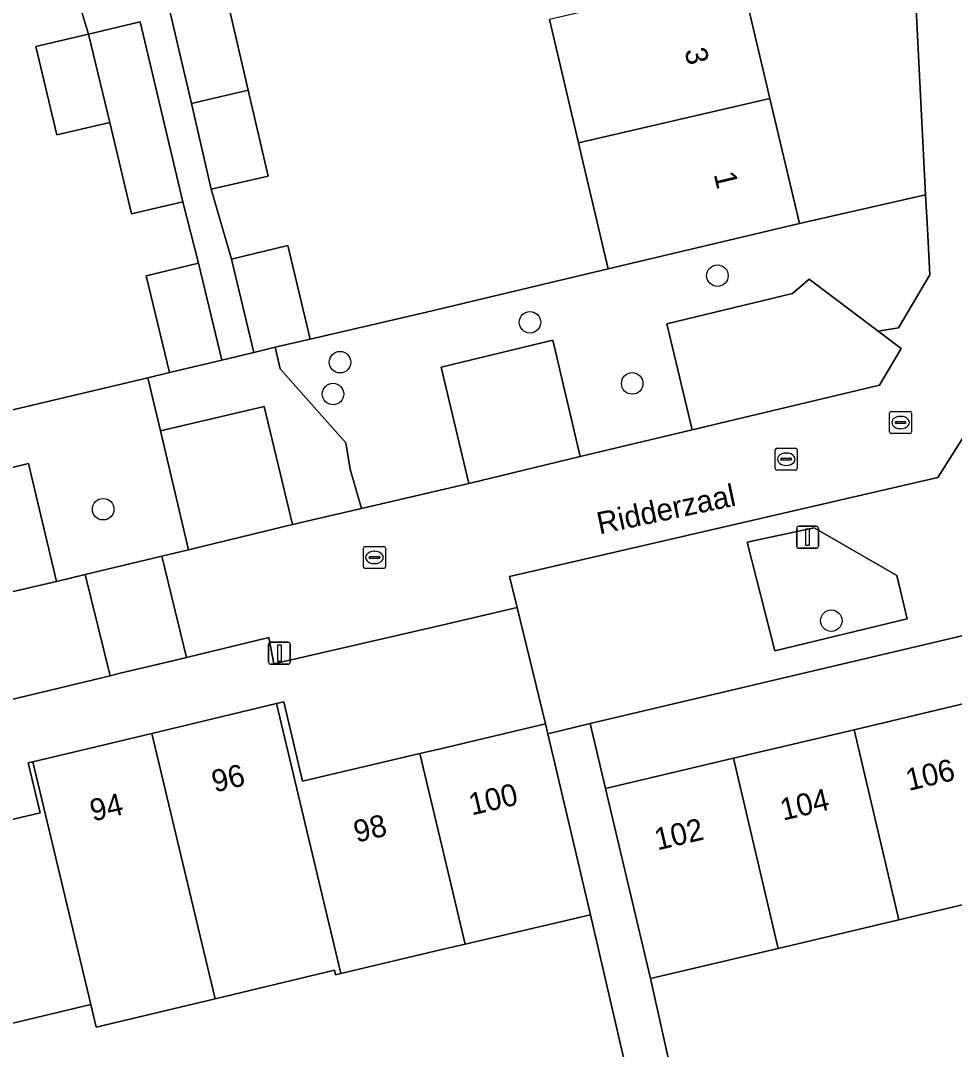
# Model space of a CAD drawing. Extents: x 158031 to 159244, y 380104 to 381214.
# Drawn here: x 158480.87 to 158523.29, y 381003.85 to 381050.57 of the extents above; entities that cross this region are included whole.
import ezdxf

# ---------------------------------------------------------------- set-up
doc = ezdxf.new("R2010")
doc.units = 0
for name, color, linetype in [('IMGEO_Boom', 7, 'Continuous'), ('IMGEO_Erf', 7, 'Continuous'), ('IMGEO_Groenvoorziening', 7, 'Continuous'), ('IMGEO_Haag', 7, 'Continuous'), ('IMGEO_Kolk', 7, 'Continuous'), ('IMGEO_Lichtmast', 7, 'Continuous'), ('IMGEO_Openbare_ruimte_label', 7, 'Continuous'), ('IMGEO_Pand', 7, 'Continuous'), ('IMGEO_Pand_nummerreeks', 7, 'Continuous'), ('IMGEO_Parkeervlak_open', 7, 'Continuous'), ('IMGEO_Rijbaan_lokaal_open', 7, 'Continuous'), ('IMGEO_Rioolput', 7, 'Continuous'), ('IMGEO_Voetpad_open', 7, 'Continuous')]:
    doc.layers.add(name, color=color, linetype=linetype)

msp = doc.modelspace()

# ---------------------------------------------------------------- linework, layer by layer
at = {"layer": 'IMGEO_Boom'}
for centre in [(158512.525, 381038.988), (158504.009, 381036.87), (158495.38, 381035.058), (158508.655, 381034.093), (158495.06, 381033.61), (158484.619, 381028.38), (158517.698, 381023.32)]:
    msp.add_circle(centre, 0.489, dxfattribs=at)
at = {"layer": 'IMGEO_Erf'}
for points in [[(158469.024, 381053.9), (158470.351, 381048.338), (158467.577, 381047.676), (158468.886, 381042.192), (158473.75, 381043.352), (158473.788, 381043.193), (158477.247, 381044.018), (158478.528, 381038.646), (158475.069, 381037.821), (158470.206, 381036.661), (158470.448, 381035.648), (158471.609, 381030.784), (158486.65, 381034.351), (158487.626, 381034.582), (158486.575, 381038.986), (158488.953, 381039.554), (158488.234, 381042.343), (158485.908, 381041.791), (158484.917, 381045.942), (158482.511, 381045.379), (158481.56, 381049.39), (158483.958, 381049.959), (158483.451, 381051.621)], [(158513.878, 381051.395), (158514.909, 381047.034), (158516.253, 381041.354), (158521.984, 381042.662), (158521.4, 381054.113)], [(158490.187, 381051.794), (158491.204, 381047.413), (158492.11, 381043.508), (158489.533, 381042.91), (158490.455, 381039.739), (158493.01, 381040.349), (158494.021, 381036.11), (158499.308, 381037.334), (158500, 381037.494), (158507.566, 381039.299), (158506.415, 381044.165), (158506.214, 381045.017), (158504.89, 381050.615)], [(158476.263, 381013.285), (158481.751, 381014.595), (158481.21, 381016.862), (158481.428, 381016.914), (158486.83, 381018.203), (158492.493, 381019.555), (158492.82, 381019.633), (158493.681, 381016.026), (158499, 381017.284), (158500, 381017.52), (158504.71, 381018.633), (158503.422, 381023.912), (158500, 381023.12), (158492.372, 381021.355), (158492.15, 381022.548), (158488.401, 381021.649), (158488.104, 381021.578), (158485.391, 381020.928), (158484.938, 381020.82), (158469.596, 381017.142)], [(158526.207, 381023.243), (158506.747, 381018.645), (158507.443, 381015.697), (158513.249, 381017.071), (158518.732, 381018.368), (158524.566, 381019.748)], [(158526.537, 381011.096), (158520.773, 381009.733), (158515.29, 381008.436), (158509.486, 381007.063), (158511.881, 380996.337)], [(158506.761, 381009.963), (158501.065, 381008.632), (158500, 381008.383), (158495.422, 381007.29), (158495.175, 381007.231), (158495.123, 381007.447), (158489.701, 381006.152), (158484.305, 381004.864), (158484.062, 381005.883), (158478.356, 381004.52), (158472.836, 381003.203), (158467.326, 381001.888), (158464.181, 381001.137)], [(158510.014, 380995.896), (158506.761, 381009.963)]]:
    msp.add_lwpolyline(points, dxfattribs=at)
at = {"layer": 'IMGEO_Groenvoorziening'}
for points in [[(158499.971, 381034.837), (158505.055, 381036.053), (158506.285, 381030.771), (158511.374, 381031.99), (158510.232, 381036.802), (158515.94, 381038.182), (158516.695, 381038.834), (158519.825, 381036.47), (158520.753, 381036.613), (158522.17, 381039.023), (158522.063, 381041.111), (158521.984, 381042.662), (158516.253, 381041.354), (158507.566, 381039.299), (158500, 381037.494), (158499.308, 381037.334), (158494.021, 381036.11), (158492.439, 381035.733), (158492.656, 381034.75), (158495.646, 381031.396), (158495.846, 381030.198), (158496.355, 381028.41), (158501.239, 381029.547)], [(158476.15, 381029.211), (158481.234, 381030.459), (158482.504, 381025.099), (158483.798, 381025.411), (158487.284, 381026.252), (158488.49, 381026.543), (158487.22, 381031.934), (158486.65, 381034.351), (158471.609, 381030.784), (158465.827, 381029.404), (158462.943, 381028.716), (158461.107, 381028.304), (158457.946, 381027.595), (158457.904, 381027.768), (158455.724, 381027.218), (158456.344, 381024.702), (158461.842, 381026.005), (158463.152, 381020.503), (158467.804, 381021.587), (158466.457, 381026.901), (158471.686, 381028.162), (158473.001, 381022.865), (158477.44, 381023.931)], [(158520.677, 381025.376), (158516.918, 381027.531), (158513.878, 381026.886), (158515.136, 381021.948), (158521.148, 381023.399)]]:
    msp.add_lwpolyline(points, close=True, dxfattribs=at)
at = {"layer": 'IMGEO_Haag'}
for points in [[(158521.984, 381042.662), (158516.253, 381041.354), (158507.566, 381039.299), (158500, 381037.494), (158499.308, 381037.334), (158494.021, 381036.11), (158492.439, 381035.733), (158492.656, 381034.75), (158495.646, 381031.396), (158495.846, 381030.198), (158496.355, 381028.41), (158501.239, 381029.547), (158499.971, 381034.837), (158505.055, 381036.053), (158506.285, 381030.771), (158511.374, 381031.99), (158510.232, 381036.802), (158515.94, 381038.182), (158516.695, 381038.834), (158519.825, 381036.47), (158520.753, 381036.613), (158522.17, 381039.023), (158522.063, 381041.111)], [(158476.15, 381029.211), (158481.234, 381030.459), (158482.504, 381025.099), (158483.798, 381025.411), (158487.284, 381026.252), (158488.49, 381026.543), (158487.22, 381031.934), (158486.65, 381034.351), (158471.609, 381030.784), (158465.827, 381029.404), (158462.943, 381028.716), (158461.107, 381028.304), (158457.946, 381027.595), (158457.904, 381027.768), (158455.724, 381027.218), (158456.344, 381024.702), (158461.842, 381026.005), (158463.152, 381020.503), (158467.804, 381021.587), (158466.457, 381026.901), (158471.686, 381028.162), (158473.001, 381022.865), (158477.44, 381023.931)]]:
    msp.add_lwpolyline(points, close=True, dxfattribs=at)
at = {"layer": 'IMGEO_Kolk'}
for p, q in [((158515.151, 381030.224), (158515.151, 381031.076)), ((158515.226, 381031.15), (158516.078, 381031.15)), ((158516.152, 381031.076), (158516.152, 381030.224)), ((158515.41, 381030.644), (158515.41, 381030.656)), ((158515.848, 381030.607), (158515.45, 381030.607)), ((158515.453, 381030.693), (158515.851, 381030.693)), ((158515.639, 381030.93), (158515.664, 381030.93)), ((158515.894, 381030.656), (158515.894, 381030.644)), ((158516.078, 381030.15), (158515.226, 381030.15)), ((158515.662, 381030.37), (158515.637, 381030.37)), ((158496.444, 381025.764), (158496.444, 381026.616)), ((158496.519, 381026.69), (158497.371, 381026.69)), ((158496.932, 381026.47), (158496.957, 381026.47)), ((158497.445, 381026.616), (158497.445, 381025.764)), ((158496.703, 381026.184), (158496.703, 381026.196)), ((158497.141, 381026.147), (158496.743, 381026.147)), ((158496.746, 381026.233), (158497.144, 381026.233)), ((158496.955, 381025.91), (158496.93, 381025.91)), ((158497.187, 381026.196), (158497.187, 381026.184)), ((158497.371, 381025.69), (158496.519, 381025.69))]:
    msp.add_line(p, q, dxfattribs=at)
for points in [[(158515.151, 381030.224), (158515.151, 381031.076)], [(158515.226, 381031.15), (158516.078, 381031.15)], [(158516.152, 381031.076), (158516.152, 381030.224)], [(158516.078, 381030.15), (158515.226, 381030.15)], [(158496.444, 381025.764), (158496.444, 381026.616)], [(158496.519, 381026.69), (158497.371, 381026.69)], [(158497.445, 381026.616), (158497.445, 381025.764)], [(158497.371, 381025.69), (158496.519, 381025.69)]]:
    msp.add_lwpolyline(points, dxfattribs=at)
for centre, radius, start, end in [((158515.228, 381031.074), 0.0765, 91.552, 178.448), ((158515.228, 381031.074), 0.0765, 91.552, 178.448), ((158516.076, 381031.074), 0.0765, 1.552, 88.448), ((158516.076, 381031.074), 0.0765, 1.552, 88.448), ((158515.45, 381030.653), 0.0403, 85.8775, 175.7526), ((158515.447, 381030.643), 0.0366, 178.938, 274.7102), ((158515.851, 381030.65), 0.043, 264.8664, 352.4533), ((158515.855, 381030.655), 0.0386, 1.7309, 96.639), ((158515.228, 381030.226), 0.0765, 181.552, 268.448), ((158515.228, 381030.226), 0.0765, 181.552, 268.448), ((158516.076, 381030.226), 0.0765, 271.552, 358.448), ((158516.076, 381030.226), 0.0765, 271.552, 358.448), ((158496.521, 381026.614), 0.0765, 91.552, 178.448), ((158496.521, 381026.614), 0.0765, 91.552, 178.448), ((158497.369, 381026.614), 0.0765, 1.552, 88.448), ((158497.369, 381026.614), 0.0765, 1.552, 88.448), ((158496.743, 381026.193), 0.0403, 85.8775, 175.7526), ((158496.74, 381026.183), 0.0366, 178.938, 274.7102), ((158497.144, 381026.19), 0.043, 264.8664, 352.4533), ((158497.148, 381026.195), 0.0386, 1.7309, 96.639), ((158496.521, 381025.766), 0.0765, 181.552, 268.448), ((158496.521, 381025.766), 0.0765, 181.552, 268.448), ((158497.369, 381025.766), 0.0765, 271.552, 358.448), ((158497.369, 381025.766), 0.0765, 271.552, 358.448)]:
    msp.add_arc(centre, radius, start, end, dxfattribs=at)
for centre, major_axis, ratio, start_param, end_param in [((158515.638, 381030.65), (-0.387, 0.002), 0.722429, 4.712389, 7.853982), ((158515.663, 381030.65), (-0.39, 0.002), 0.717154, 1.570796, 4.712389), ((158496.931, 381026.19), (-0.387, 0.002), 0.722429, 4.712389, 7.853982), ((158496.956, 381026.19), (-0.39, 0.002), 0.717154, 1.570796, 4.712389)]:
    msp.add_ellipse(centre, major_axis=major_axis, ratio=ratio, start_param=start_param, end_param=end_param, dxfattribs=at)
at = {"layer": 'IMGEO_Lichtmast'}
for p, q in [((158516.126, 381026.709), (158516.126, 381027.509)), ((158516.126, 381027.509), (158516.126, 381026.709)), ((158516.226, 381027.609), (158517.016, 381027.609)), ((158517.016, 381027.609), (158516.226, 381027.609)), ((158517.116, 381027.509), (158517.116, 381026.709)), ((158517.116, 381026.709), (158517.116, 381027.509)), ((158517.016, 381026.609), (158516.226, 381026.609)), ((158516.226, 381026.609), (158517.016, 381026.609)), ((158492.131, 381021.44), (158492.131, 381022.24)), ((158492.131, 381022.24), (158492.131, 381021.44)), ((158492.231, 381022.34), (158493.021, 381022.34)), ((158493.021, 381022.34), (158492.231, 381022.34)), ((158493.121, 381022.24), (158493.121, 381021.44)), ((158493.121, 381021.44), (158493.121, 381022.24)), ((158493.021, 381021.34), (158492.231, 381021.34)), ((158492.231, 381021.34), (158493.021, 381021.34))]:
    msp.add_line(p, q, dxfattribs=at)
for points in [[(158516.546, 381027.484), (158516.696, 381027.484), (158516.696, 381026.734), (158516.546, 381026.734), (158516.546, 381027.484)], [(158492.551, 381022.215), (158492.701, 381022.215), (158492.701, 381021.465), (158492.551, 381021.465), (158492.551, 381022.215)]]:
    msp.add_lwpolyline(points, dxfattribs=at)
for centre, start, end in [((158516.226, 381027.509), 90, 180), ((158516.226, 381027.509), 90, 180), ((158517.016, 381027.509), 0, 90), ((158517.016, 381027.509), 360, 90), ((158516.226, 381026.709), 180, 270), ((158516.226, 381026.709), 180, 270), ((158517.016, 381026.709), 270, 0), ((158517.016, 381026.709), 270, 0), ((158492.231, 381022.24), 90, 180), ((158492.231, 381022.24), 90, 180), ((158493.021, 381022.24), 0, 90), ((158493.021, 381022.24), 360, 90), ((158492.231, 381021.44), 180, 270), ((158492.231, 381021.44), 180, 270), ((158493.021, 381021.44), 270, 0), ((158493.021, 381021.44), 270, 0)]:
    msp.add_arc(centre, 0.1, start, end, dxfattribs=at)
at = {"layer": 'IMGEO_Pand'}
for points in [[(158513.59, 381052.613), (158508.446, 381051.432), (158504.89, 381050.615), (158506.214, 381045.017), (158514.909, 381047.034), (158513.878, 381051.395), (158513.647, 381052.371)], [(158488.627, 381046.81), (158491.204, 381047.413), (158490.187, 381051.794), (158487.609, 381051.196)], [(158483.958, 381049.959), (158484.917, 381045.942), (158485.908, 381041.791), (158488.234, 381042.343), (158486.297, 381050.513)], [(158483.958, 381049.959), (158481.56, 381049.39), (158482.511, 381045.379), (158484.917, 381045.942)], [(158488.627, 381046.81), (158489.533, 381042.91), (158492.11, 381043.508), (158491.204, 381047.413)], [(158506.214, 381045.017), (158506.415, 381044.165), (158507.566, 381039.299), (158516.253, 381041.354), (158514.909, 381047.034)], [(158492.439, 381035.733), (158494.021, 381036.11), (158493.01, 381040.349), (158490.455, 381039.739), (158491.467, 381035.501)], [(158490.004, 381035.15), (158488.953, 381039.554), (158486.575, 381038.986), (158487.626, 381034.582)], [(158486.83, 381018.203), (158488.938, 381009.372), (158489.701, 381006.152), (158495.123, 381007.447), (158495.175, 381007.231), (158495.422, 381007.29), (158492.493, 381019.555)], [(158501.065, 381008.632), (158500, 381013.094), (158499, 381017.284), (158493.681, 381016.026), (158492.82, 381019.633), (158492.493, 381019.555), (158495.422, 381007.29), (158500, 381008.383)], [(158520.773, 381009.733), (158526.537, 381011.096), (158526.263, 381012.332), (158524.846, 381018.564), (158524.566, 381019.748), (158518.732, 381018.368)], [(158501.065, 381008.632), (158506.761, 381009.963), (158504.815, 381018.188), (158504.71, 381018.633), (158500, 381017.52), (158499, 381017.284), (158500, 381013.094)], [(158513.249, 381017.071), (158515.29, 381008.436), (158520.773, 381009.733), (158518.732, 381018.368)], [(158486.83, 381018.203), (158481.428, 381016.914), (158484.062, 381005.883), (158484.305, 381004.864), (158489.701, 381006.152), (158488.938, 381009.372)], [(158513.249, 381017.071), (158507.443, 381015.697), (158509.486, 381007.063), (158515.29, 381008.436)], [(158478.356, 381004.52), (158484.062, 381005.883), (158481.428, 381016.914), (158481.21, 381016.862), (158481.751, 381014.595), (158476.263, 381013.285)]]:
    msp.add_lwpolyline(points, close=True, dxfattribs=at)
at = {"layer": 'IMGEO_Parkeervlak_open'}
for points in [[(158530.488, 381030.118), (158529.19, 381030.926), (158532.876, 381036.753), (158527.206, 381038.984), (158527.206, 381037.191), (158522.544, 381029.82), (158503.075, 381025.332), (158503.422, 381023.912), (158504.71, 381018.633), (158504.815, 381018.188), (158506.747, 381018.645), (158526.207, 381023.243)], [(158519.825, 381036.47), (158516.695, 381038.834), (158515.94, 381038.182), (158510.232, 381036.802), (158511.374, 381031.99), (158519.882, 381034.009), (158520.87, 381035.68)], [(158505.055, 381036.053), (158499.971, 381034.837), (158501.239, 381029.547), (158506.285, 381030.771)], [(158487.22, 381031.934), (158488.49, 381026.543), (158493.22, 381027.684), (158491.927, 381033.043)], [(158481.234, 381030.459), (158476.15, 381029.211), (158477.44, 381023.931), (158482.504, 381025.099)], [(158513.878, 381026.886), (158516.918, 381027.531), (158520.677, 381025.376), (158521.148, 381023.399), (158515.136, 381021.948)]]:
    msp.add_lwpolyline(points, close=True, dxfattribs=at)
at = {"layer": 'IMGEO_Rijbaan_lokaal_open'}
msp.add_lwpolyline([(158483.798, 381025.411), (158484.938, 381020.82), (158485.391, 381020.928), (158488.104, 381021.578), (158488.401, 381021.649), (158487.284, 381026.252)], close=True, dxfattribs=at)
at = {"layer": 'IMGEO_Rioolput'}
for p, q in [((158520.344, 381031.892), (158520.344, 381032.744)), ((158520.419, 381032.818), (158521.271, 381032.818)), ((158520.832, 381032.598), (158520.857, 381032.598)), ((158521.345, 381032.744), (158521.345, 381031.892)), ((158520.603, 381032.312), (158520.603, 381032.324)), ((158521.041, 381032.275), (158520.643, 381032.275)), ((158520.646, 381032.361), (158521.044, 381032.361)), ((158520.855, 381032.038), (158520.83, 381032.038)), ((158521.087, 381032.324), (158521.087, 381032.312)), ((158521.271, 381031.818), (158520.419, 381031.818))]:
    msp.add_line(p, q, dxfattribs=at)
for points in [[(158520.344, 381031.892), (158520.344, 381032.744)], [(158520.419, 381032.818), (158521.271, 381032.818)], [(158521.345, 381032.744), (158521.345, 381031.892)], [(158521.271, 381031.818), (158520.419, 381031.818)]]:
    msp.add_lwpolyline(points, dxfattribs=at)
for centre, radius, start, end in [((158520.421, 381032.742), 0.0765, 91.552, 178.448), ((158520.421, 381032.742), 0.0765, 91.552, 178.448), ((158521.269, 381032.742), 0.0765, 1.552, 88.448), ((158521.269, 381032.742), 0.0765, 1.552, 88.448), ((158520.643, 381032.321), 0.0403, 85.8775, 175.7526), ((158520.64, 381032.311), 0.0366, 178.938, 274.7102), ((158521.044, 381032.318), 0.043, 264.8664, 352.4533), ((158521.048, 381032.323), 0.0386, 1.7309, 96.639), ((158520.421, 381031.894), 0.0765, 181.552, 268.448), ((158520.421, 381031.894), 0.0765, 181.552, 268.448), ((158521.269, 381031.894), 0.0765, 271.552, 358.448), ((158521.269, 381031.894), 0.0765, 271.552, 358.448)]:
    msp.add_arc(centre, radius, start, end, dxfattribs=at)
for centre, major_axis, ratio, start_param, end_param in [((158520.831, 381032.318), (-0.387, 0.002), 0.722429, 4.712389, 7.853982), ((158520.856, 381032.318), (-0.39, 0.002), 0.717154, 1.570796, 4.712389)]:
    msp.add_ellipse(centre, major_axis=major_axis, ratio=ratio, start_param=start_param, end_param=end_param, dxfattribs=at)
at = {"layer": 'IMGEO_Voetpad_open'}
for points in [[(158521.4, 381054.113), (158521.984, 381042.662), (158522.063, 381041.111), (158522.17, 381039.023), (158520.753, 381036.613), (158519.825, 381036.47), (158520.87, 381035.68), (158519.882, 381034.009), (158511.374, 381031.99), (158506.285, 381030.771), (158501.239, 381029.547), (158496.355, 381028.41), (158493.22, 381027.684), (158488.49, 381026.543), (158487.284, 381026.252), (158488.401, 381021.649), (158492.15, 381022.548), (158492.372, 381021.355), (158500, 381023.12), (158503.422, 381023.912), (158503.075, 381025.332), (158522.544, 381029.82), (158527.206, 381037.191)], [(158483.451, 381051.621), (158483.958, 381049.959), (158486.297, 381050.513), (158488.234, 381042.343), (158488.953, 381039.554), (158490.004, 381035.15), (158491.467, 381035.501), (158490.455, 381039.739), (158489.533, 381042.91), (158488.627, 381046.81), (158487.609, 381051.196)], [(158469.596, 381017.142), (158484.938, 381020.82), (158483.798, 381025.411), (158482.504, 381025.099), (158477.44, 381023.931)]]:
    msp.add_lwpolyline(points, dxfattribs=at)
for points in [[(158492.656, 381034.75), (158492.439, 381035.733), (158491.467, 381035.501), (158490.004, 381035.15), (158487.626, 381034.582), (158486.65, 381034.351), (158487.22, 381031.934), (158491.927, 381033.043), (158493.22, 381027.684), (158496.355, 381028.41), (158495.846, 381030.198), (158495.646, 381031.396)], [(158509.486, 381007.063), (158507.443, 381015.697), (158506.747, 381018.645), (158504.815, 381018.188), (158506.761, 381009.963), (158510.014, 380995.896), (158510.581, 380993.343), (158506.339, 380992.346), (158503.278, 380991.652), (158500, 380990.87), (158499.038, 380990.64), (158494.793, 380989.628), (158492.654, 380989.124), (158493.01, 380987.613), (158500, 380989.295), (158525.806, 380995.504), (158525.407, 380997.025), (158522.722, 380996.321), (158518.303, 380995.198), (158516.855, 380994.832), (158512.511, 380993.823), (158511.881, 380996.337)]]:
    msp.add_lwpolyline(points, close=True, dxfattribs=at)

# ---------------------------------------------------------------- texts
at = {"layer": 'IMGEO_Openbare_ruimte_label'}
msp.add_text('Ridderzaal', height=1, rotation=11.9506, dxfattribs=at).set_placement((158507.164, 381027.234))
at = {"layer": 'IMGEO_Pand_nummerreeks'}
for s, rotation, p in [('3', 283.3096, (158511.023, 381049.215)), ('1', 283.3083, (158512.352, 381043.597)), ('106', 13.3104, (158521.215, 381015.585)), ('96', 13.4239, (158489.685, 381015.513)), ('100', 13.2966, (158501.361, 381014.471)), ('104', 13.3104, (158515.507, 381014.234)), ('94', 13.4239, (158484.153, 381014.193)), ('98', 13.3022, (158496.131, 381013.234)), ('102', 13.3104, (158509.797, 381012.883))]:
    msp.add_text(s, height=1, rotation=rotation, dxfattribs=at).set_placement(p)

doc.saveas('drawing.dxf')
